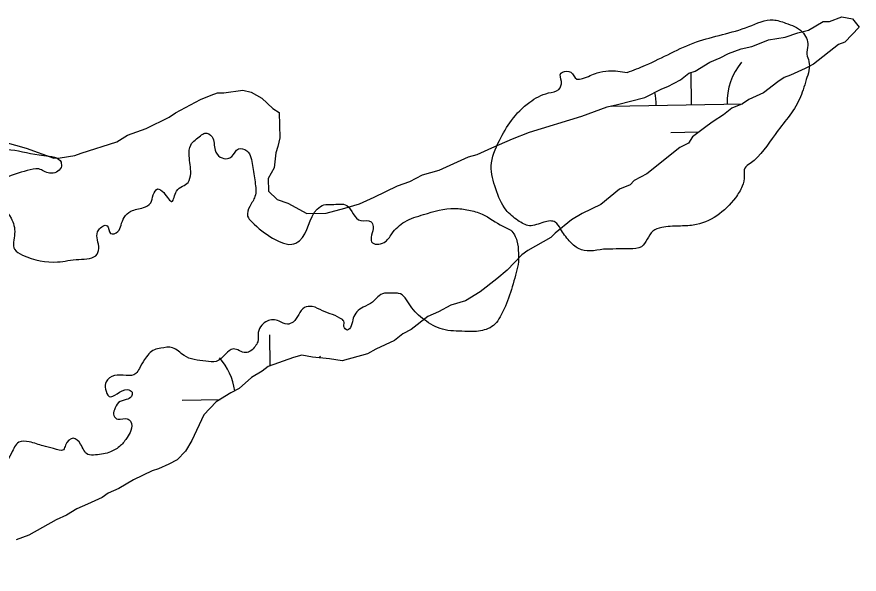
# Model space of a CAD drawing. Extents: x 3887375 to 3925618, y 296674 to 322633.
# Drawn here: x 3909947.2 to 3910422.8, y 311712.7 to 312027.6 of the extents above; entities that cross this region are included whole.
import ezdxf

# ---------------------------------------------------------------- set-up
doc = ezdxf.new("R2010")
doc.units = 0
doc.layers.add('V-RIVR-EDGE', color=7, linetype='Continuous')
doc.layers.add('V-WETL-SWMP', color=7, linetype='Continuous')

msp = doc.modelspace()

# ---------------------------------------------------------------- linework, layer by layer
at = {"layer": 'V-RIVR-EDGE'}
for points in [[(3910291.9, 311996.16), (3910302.16, 312000.23), (3910330.91, 312013.35), (3910360.52, 312022.06), (3910374.3, 312025.84), (3910381.33, 312024.06), (3910390.69, 312019.06), (3910393.9, 312011.43), (3910393.3, 312006.46), (3910394.46, 312002.35), (3910392.97, 311992.1), (3910389.13, 311980.98), (3910375.31, 311961.09), (3910361.21, 311944.71), (3910358.27, 311942.08), (3910357.97, 311937.69), (3910356.78, 311931.83), (3910352.96, 311925.4), (3910342.38, 311915.17), (3910329.19, 311909.93), (3910320.98, 311909.36), (3910311.31, 311908.51), (3910306.33, 311906.47), (3910299.86, 311897.69), (3910293.12, 311896.54), (3910278.47, 311896.28)], [(3910278.47, 311896.28), (3910264.4, 311896.61), (3910259.14, 311901.02), (3910254.18, 311907.77), (3910251.26, 311911.58), (3910244.81, 311911.6), (3910236.6, 311909.57), (3910230.16, 311912.52), (3910223.44, 311918.39), (3910217.61, 311930.42), (3910215, 311943.32), (3910219.73, 311957.66), (3910226.49, 311969.07), (3910236.77, 311979.3), (3910247.33, 311984.55), (3910253.2, 311986.59), (3910254.68, 311990.98), (3910254.39, 311995.67), (3910255.27, 311996.25), (3910259.96, 311996.24), (3910263.47, 311992.42), (3910266.69, 311992.7), (3910274.9, 311995.91), (3910281.35, 311997.06), (3910291.9, 311996.16)], [(3909759.98, 311819.04), (3909750.9, 311819.94), (3909740.94, 311824.07), (3909737.14, 311824.67), (3909734.21, 311824.38), (3909727.17, 311821.76), (3909721.9, 311822.95), (3909718.4, 311828.52), (3909713.73, 311837.32), (3909710.23, 311842.61), (3909706.42, 311843.2), (3909701.44, 311844.97), (3909697.64, 311847.62), (3909695.88, 311846.74), (3909695.29, 311845.87), (3909695.56, 311837.37), (3909694.09, 311834.15), (3909687.94, 311832.99), (3909681.2, 311833.89), (3909668.9, 311837.73), (3909659.25, 311842.44), (3909654.57, 311848.02), (3909649.02, 311853.6), (3909642.87, 311854.78), (3909638.17, 311851.87), (3909634.07, 311852.17), (3909620.32, 311857.77), (3909612.41, 311861.31), (3909608.61, 311864.24), (3909608.62, 311868.05), (3909613.03, 311874.2), (3909616.55, 311876.24), (3909623.29, 311876.51), (3909626.81, 311876.8), (3909626.82, 311880.9), (3909623.63, 311893.8), (3909623.63, 311896.44), (3909624.81, 311897.31), (3909626.85, 311895.26), (3909634.73, 311881.76), (3909637.94, 311875.01), (3909645.25, 311870.01), (3909650.52, 311867.66), (3909653.16, 311867.94), (3909654.92, 311870.87), (3909654.05, 311874.68), (3909649.38, 311879.97), (3909649.38, 311881.14), (3909651.73, 311882.3), (3909654.95, 311884.05), (3909658.77, 311886.97), (3909662.29, 311887.26), (3909664.33, 311884.03), (3909668.71, 311878.75), (3909671.35, 311877.86), (3909671.94, 311881.08), (3909672.25, 311889.58), (3909670.8, 311892.8), (3909667.88, 311899.26), (3909667.9, 311906), (3909670.25, 311908.04), (3909676.99, 311907.15), (3909681.08, 311902.74), (3909680.48, 311898.64), (3909676.94, 311889.27), (3909676.93, 311884), (3909683.95, 311881.93), (3909684.53, 311878.71), (3909684.52, 311873.43), (3909686.25, 311861.12), (3909687.7, 311856.14), (3909690.92, 311855.54), (3909691.81, 311858.18), (3909693, 311868.43), (3909695.65, 311870.18), (3909700.04, 311870.46), (3909703.56, 311873.09), (3909706.8, 311878.36), (3909712.37, 311881.57), (3909723.22, 311885.64), (3909731.73, 311887.97), (3909735.24, 311887.08), (3909737.28, 311883.85), (3909738.73, 311875.64), (3909744, 311873.29), (3909752.5, 311875.32), (3909755.75, 311887.91), (3909758.4, 311892), (3909761.93, 311897.56), (3909764.58, 311903.41), (3909772.2, 311903.98), (3909777.17, 311901.62), (3909783.33, 311902.78), (3909791.81, 311896.9), (3909794.43, 311891.03), (3909793.84, 311886.05), (3909788.27, 311884.31), (3909782.4, 311881.39), (3909776.53, 311876.14), (3909775.34, 311870.57), (3909780.6, 311865.87), (3909788.22, 311865.27), (3909792.33, 311868.77), (3909794.68, 311872.87), (3909794.97, 311870.52), (3909800.82, 311865.53), (3909807.26, 311865.22), (3909818.41, 311871.64), (3909823.69, 311873.67), (3909832.19, 311875.41), (3909840.41, 311879.49), (3909844.52, 311883.29), (3909845.41, 311890.03), (3909846.31, 311899.69), (3909848.96, 311903.2), (3909852.48, 311904.37), (3909854.54, 311906.71), (3909855.43, 311911.98), (3909847.52, 311914.93), (3909844.02, 311917.87), (3909842.85, 311920.8), (3909843.45, 311924.02), (3909848.13, 311924.59), (3909852.83, 311926.63), (3909853.13, 311931.03), (3909850.21, 311933.67), (3909844.65, 311936.03), (3909846.12, 311938.37), (3909854.34, 311947.43), (3909862.86, 311956.79), (3909865.82, 311965.57), (3909868.46, 311967.32), (3909877.54, 311968.76), (3909886.62, 311968.45), (3909888.67, 311966.68), (3909887.48, 311957.31), (3909892.74, 311953.78), (3909906.2, 311945.55), (3909910.31, 311950.52), (3909916.47, 311953.43), (3909931.41, 311953.39), (3909943.72, 311952.48), (3909962.46, 311949.22), (3909972.12, 311945.38), (3909972.11, 311942.45), (3909965.66, 311939.25), (3909959.51, 311941.61), (3909953.06, 311940.74), (3909939.57, 311935.79), (3909933.7, 311929.36), (3909934.86, 311925.55), (3909943.92, 311913.81), (3909945.94, 311905.02), (3909945.92, 311896.23), (3909950.31, 311892.99), (3909970.22, 311889.13), (3909982.24, 311890.57), (3909992.5, 311893.47), (3909993.39, 311897.87), (3909993.41, 311907.24), (3909998.11, 311909.57), (3910000.15, 311905.17), (3910004.25, 311906.34), (3910006.02, 311909.85), (3910007.79, 311914.24), (3910011.61, 311917.74), (3910018.64, 311919.78), (3910022.75, 311922.4), (3910024.23, 311927.09), (3910026.58, 311930.31), (3910030.09, 311928.25), (3910034.77, 311923.25), (3910037.42, 311929.11), (3910043.87, 311934.07), (3910045.35, 311939.05), (3910044.5, 311949.01), (3910045.39, 311955.16), (3910050.97, 311960.42), (3910053.32, 311961.88), (3910057.42, 311959.82), (3910059.16, 311952.2), (3910062.08, 311948.38), (3910066.18, 311947.49), (3910068.52, 311948.66), (3910072.34, 311953.05), (3910077.03, 311951.86), (3910080.23, 311943.65), (3910081.67, 311934.27), (3910081.65, 311926.07), (3910078.71, 311920.51), (3910077.52, 311914.94), (3910079.86, 311911.72), (3910091.55, 311902.6), (3910096.24, 311900.25), (3910102.39, 311899.06), (3910106.79, 311901.1), (3910116.79, 311918.95), (3910120.61, 311921.28), (3910125, 311921.57), (3910133.5, 311920.96), (3910141.39, 311912.44), (3910147.25, 311911.84), (3910148.41, 311909.2), (3910147.52, 311904.22), (3910147.51, 311900.41), (3910154.54, 311900.1), (3910158.95, 311905.07), (3910166.29, 311911.79), (3910176.85, 311915.87), (3910194.44, 311919.34), (3910202.34, 311918.44), (3910209.96, 311916.08), (3910221.66, 311909.31), (3910226.05, 311906.96), (3910229.55, 311901.09), (3910230.41, 311894.06), (3910230.4, 311889.08), (3910229.21, 311883.22), (3910220.07, 311858.04), (3910217.13, 311853.95), (3910208.91, 311850.16), (3910200.12, 311849.89), (3910187.53, 311851.09), (3910177.29, 311856.39), (3910169.39, 311864.32), (3910162.67, 311871.37), (3910160.04, 311871.38), (3910154.76, 311871.39), (3910150.95, 311869.35), (3910148.01, 311866.43), (3910142.73, 311863.51), (3910139.21, 311860.88), (3910137.15, 311857.37), (3910135.97, 311852.98), (3910133.91, 311850.64), (3910131.86, 311852.7), (3910131.87, 311855.63), (3910130.99, 311856.51), (3910119.87, 311861.52), (3910114.02, 311863.87), (3910109.62, 311863.3), (3910103.16, 311855.11), (3910099.93, 311853.95), (3910095.25, 311855.72), (3910088.51, 311855.73), (3910085.57, 311853.4), (3910083.51, 311849.3), (3910083.21, 311844.03), (3910081.73, 311841.39), (3910076.45, 311837.89), (3910069.43, 311839.96), (3910065.02, 311837.04), (3910059.74, 311832.95), (3910053.88, 311832.97), (3910041.58, 311836.22), (3910035.15, 311840.63), (3910028.41, 311840.35), (3910024.89, 311839.48), (3910019.31, 311833.93), (3910016.37, 311828.96), (3910014.31, 311826.03), (3910002.29, 311824.89), (3909997.6, 311821.39), (3909997.29, 311817.28), (3909999.33, 311813.18), (3910009.6, 311816.96), (3910012.23, 311815.49), (3910011.93, 311813.15), (3910009, 311811.4), (3910004.6, 311809.65), (3910002.25, 311805.55), (3910001.94, 311802.33), (3910004.28, 311800.27), (3910009.56, 311800.55), (3910011.31, 311799.08), (3910011.59, 311793.81), (3910009.53, 311790.01), (3910005.71, 311785.33), (3910000.14, 311781.83), (3909991.64, 311780.09), (3909987.24, 311780.39), (3909983.15, 311786.26), (3909979.06, 311789.5), (3909974.66, 311785.7), (3909973.48, 311783.06), (3909967.91, 311783.66), (3909962.06, 311785.14), (3909954.15, 311787.51), (3909948.29, 311787.23), (3909944.17, 311781.08), (3909934.19, 311770.56), (3909925.68, 311767.07), (3909915.72, 311767.09), (3909910.44, 311765.35), (3909909.25, 311758.61), (3909906.03, 311757.45), (3909901.05, 311758.92), (3909890.5, 311758.36), (3909882.89, 311760.43), (3909875.87, 311764.55), (3909872.93, 311763.97), (3909873.22, 311761.04), (3909875.84, 311754.59), (3909873.49, 311753.43), (3909870.29, 311759.59), (3909864.72, 311760.48), (3909860.32, 311755.8), (3909847.1, 311744.41), (3909842.11, 311740.03), (3909844.15, 311735.92), (3909846.2, 311732.98), (3909842.96, 311729.18), (3909841.2, 311727.43), (3909837.11, 311729.78), (3909831.25, 311731.26), (3909822.43, 311721.32), (3909814.81, 311718.12), (3909807.48, 311715.21), (3909801.03, 311714.05), (3909799.86, 311716.11), (3909804.27, 311721.66), (3909811.02, 311726.63), (3909822.77, 311737.14), (3909825.42, 311744.17), (3909825.74, 311756.47), (3909826.66, 311769.36), (3909832.53, 311773.45), (3909839.86, 311775.48), (3909844.83, 311773.13), (3909848.35, 311774.58), (3909853.04, 311774.86), (3909857.44, 311779.54), (3909860.67, 311779.24), (3909864.18, 311777.18), (3909871.8, 311777.75), (3909874.13, 311773.35), (3909877.64, 311770.41), (3909879.13, 311781.83), (3909882.36, 311784.46), (3909885.28, 311782.11), (3909886.16, 311778.59), (3909887.01, 311770.68), (3909894.33, 311765.39), (3909898.72, 311766.25), (3909899.32, 311770.65), (3909902.56, 311776.21), (3909905.79, 311778.54), (3909911.65, 311778.53), (3909921.02, 311779.38), (3909926.89, 311782.89), (3909928.39, 311794.6)]]:
    msp.add_spline(points, degree=3, dxfattribs=at)
at = {"layer": 'V-WETL-SWMP'}
for p, q in [((3910328.22, 311977.93), (3910327.91, 311996.1)), ((3910282.77, 311977.15), (3910356.91, 311978.43)), ((3910316.49, 311962.3), (3910332.31, 311962.57)), ((3910090.25, 311830.34), (3910089.95, 311847.96)), ((3910040.57, 311811.11), (3910061.96, 311811.48))]:
    msp.add_line(p, q, dxfattribs=at)
for points in [[(3910121.77, 311916.75), (3910132.46, 311919.39), (3910140.76, 311921.98), (3910149.04, 311925.76), (3910162.04, 311932.04), (3910169.15, 311934.59), (3910176.23, 311938.35), (3910185.73, 311940.96), (3910202.28, 311948.52), (3910207.03, 311949.82), (3910215.31, 311953.6), (3910227.14, 311958.66), (3910236.61, 311962.47), (3910266.27, 311971.53), (3910280.49, 311976.64), (3910286.44, 311977.98), (3910301.88, 311981.92), (3910311.32, 311986.92), (3910314.88, 311988.2), (3910321.96, 311991.96), (3910326.65, 311995.65), (3910330.21, 311996.93), (3910338.45, 312001.9), (3910344.37, 312004.43), (3910349.09, 312006.93), (3910356.2, 312009.49), (3910362.15, 312010.82), (3910365.7, 312012.1), (3910371.62, 312014.63), (3910381.14, 312016.05), (3910388.25, 312018.61), (3910394.2, 312019.94), (3910402.44, 312024.91), (3910406.03, 312025), (3910413.14, 312027.55), (3910419.14, 312026.5), (3910422.83, 312021.81), (3910414.67, 312013.25), (3910411.11, 312011.97), (3910397.03, 312000.89), (3910392.31, 311998.39), (3910384.04, 311994.61), (3910380.48, 311993.33), (3910376.95, 311990.85), (3910368.73, 311984.69), (3910360.46, 311980.91), (3910356.93, 311978.43), (3910351.01, 311975.91), (3910346.32, 311972.21), (3910340.43, 311968.49), (3910336.91, 311966.02), (3910328.69, 311959.85), (3910326.38, 311956.21), (3910321.66, 311953.71), (3910302.89, 311938.93), (3910295.81, 311935.18), (3910293.47, 311932.73), (3910287.56, 311930.2), (3910277, 311921.59), (3910266.37, 311916.56), (3910260.48, 311912.84), (3910251.09, 311905.45), (3910248.76, 311903), (3910235.79, 311895.53), (3910232.26, 311893.05), (3910224.1, 311884.5), (3910218.24, 311879.58), (3910208.85, 311872.19), (3910200.6, 311867.22), (3910192.3, 311864.63), (3910185.22, 311860.88), (3910179.3, 311858.35), (3910169.92, 311850.96), (3910165.19, 311848.46), (3910160.5, 311844.77), (3910149.86, 311839.74), (3910145.14, 311837.23), (3910130.9, 311833.32), (3910123.7, 311834.34), (3910114.12, 311835.31), (3910108.12, 311836.37), (3910103.37, 311835.06), (3910089.15, 311829.95), (3910085.62, 311827.47), (3910079.73, 311823.75), (3910072.71, 311817.61), (3910067.99, 311815.11), (3910059.74, 311810.14), (3910052.74, 311802.8), (3910045.91, 311788.3), (3910042.47, 311782.25), (3910037.8, 311777.36), (3910033.08, 311774.85), (3910027.17, 311772.33), (3910023.61, 311771.05), (3910012.97, 311766.02), (3910004.73, 311761.04), (3909998.81, 311758.52), (3909995.28, 311756.04), (3909987.01, 311752.26), (3909981.09, 311749.73)], [(3909940.38, 311956.71), (3909952.41, 311953.41), (3909968.08, 311947.8), (3909971.66, 311947.88), (3909979.99, 311949.28), (3909983.55, 311950.55), (3910003.71, 311957), (3910009.6, 311960.73), (3910020.27, 311964.56), (3910033.26, 311970.84), (3910036.79, 311973.31), (3910050.95, 311980.82), (3910056.87, 311983.34), (3910060.42, 311984.62), (3910064.01, 311984.71), (3910074.73, 311986.15), (3910079.53, 311985.07), (3910085.59, 311981.63), (3910091.7, 311975.8), (3910095.34, 311973.49), (3910095.68, 311959.16), (3910094.59, 311954.35), (3910093.48, 311950.74), (3910092.49, 311942.35), (3910089.04, 311936.3), (3910089.21, 311929.13), (3910094.1, 311924.47), (3910100.13, 311922.22), (3910111.02, 311916.5), (3910121.77, 311916.75)], [(3909981.09, 311749.73), (3909975.2, 311746.01), (3909969.29, 311743.48), (3909953.96, 311734.76), (3909946.85, 311732.2)]]:
    msp.add_lwpolyline(points, dxfattribs=at)
for centre, start, end in [((3910383.45, 311979.36), 140.2115, 181.7552), ((3910272.98, 311977.46), 0.2115, 12.1372), ((3910145.79, 311813.39), 140.2115, 142.3303), ((3910035.32, 311811.49), 7.8414, 41.7552)]:
    msp.add_arc(centre, 35.25, start, end, dxfattribs=at)

doc.saveas('drawing.dxf')
